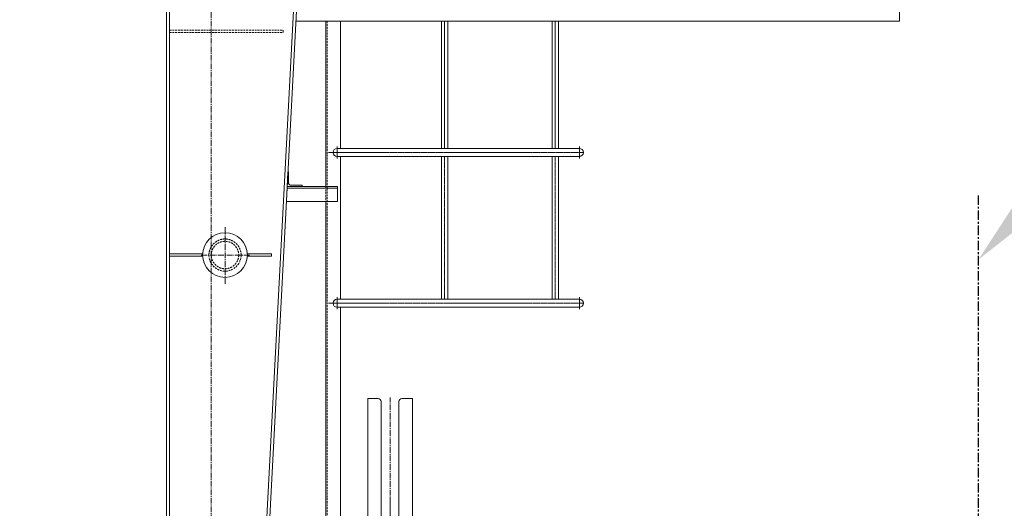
# Model space of a CAD drawing. Header units: millimetres. Extents: x 452087 to 582075, y 10891 to 81641.
# Tile 299 of 311: x 561588 to 564893, y 58484 to 60122. Entities that reach past the tile are written whole.
import ezdxf
from ezdxf import colors
from ezdxf.entities.mleader import LeaderData, LeaderLine
from ezdxf.math import Vec2, Vec3

# ---------------------------------------------------------------- set-up
doc = ezdxf.new("R2010")
doc.units = ezdxf.units.MM
for name, pattern in [('CENTER2', [28.575, 19.05, -3.175, 3.175, -3.175]), ('HIDDEN', [9.525, 6.35, -3.175]), ('осевая', [50.8, 31.75, -6.35, 6.35, -6.35])]:
    doc.linetypes.add(name, pattern=pattern)
doc.layers.get('Defpoints').update_dxf_attribs({"color": 8})
for name, color, linetype in [('Con', 6, 'Continuous'), ('Hatch', 2, 'Continuous'), ('Hide', 2, 'HIDDEN'), ('ГТО-2_Выноски', 7, 'Continuous'), ('ОЗиМ Оси', 4, 'CENTER2'), ('ОЗИМ_Выноски', 2, 'Continuous')]:
    doc.layers.add(name, color=color, linetype=linetype)
for name, color, linetype, lineweight in [('DIM', 7, 'Continuous', 25), ('ГТО-2_Оси_025', 6, 'осевая', 25), ('ОЗиМ Металл тонкий', 221, 'Continuous', 15)]:
    doc.layers.add(name, color=color, linetype=linetype, lineweight=lineweight)
doc.styles.add('MOSOBL (isocpeur)', font='isocpeur.ttf')

# ---------------------------------------------------------------- blocks, each defined once
blk = doc.blocks.new('Кран козловой 2')
at = {"layer": 'Con', "color": 7, "lineweight": 0}
blk.add_line((445624.3, 236281.7), (445624.3, 236287.7), dxfattribs=at)
at = {"layer": 'Defpoints', "color": 7, "linetype": 'ByBlock', "lineweight": 0}
blk.add_point((445669.3, 236297.7), dxfattribs=at)
at = {"layer": 'DIM', "color": 7, "lineweight": 0}
for p, q in [((445236, 237525.7), (445236, 237533.7)), ((445378.3, 237549.7), (445378.3, 237008.9)), ((445196.8, 236775.7), (445196.8, 236783.7))]:
    blk.add_line(p, q, dxfattribs=at)
at = {"layer": 'Hatch', "color": 7, "lineweight": 0}
for p, q in [((444854.3, 236783.7), (444965.5, 236783.7)), ((444854.3, 236775.7), (444965.4, 236775.7)), ((445115.2, 236783.7), (445197.2, 236783.7)), ((445115.2, 236775.7), (445196.8, 236775.7))]:
    blk.add_line(p, q, dxfattribs=at)
at = {"layer": 'Hide', "color": 7, "lineweight": 0}
for p, q in [((444854.3, 237533.7), (445236, 237533.7)), ((445383.3, 237563.7), (445383.3, 235952.7)), ((444854.3, 237525.7), (445236, 237525.7)), ((445378.3, 237008.9), (445378.3, 236958.9)), ((445383.3, 235952.7), (445383.3, 234303.7))]:
    blk.add_line(p, q, dxfattribs=at)
for radius in [54, 46]:
    blk.add_circle((445040.3, 236779.4), radius, dxfattribs=at)
at = {"layer": 'ОЗиМ Металл тонкий', "lineweight": 0}
for p, q in [((445394.3, 239983.7), (445184.5, 235964.2)), ((444844.3, 239533.7), (444844.3, 236456.8)), ((444854.3, 239533.7), (444854.3, 235942.4)), ((445380.9, 239533.5), (445194.5, 235965.1)), ((447304.3, 237563.7), (447304.3, 237803.7)), ((447304.3, 237563.7), (445278, 237563.7)), ((445378.3, 237563.7), (445378.3, 237224.5)), ((445428.3, 237563.7), (445428.3, 237136.8)), ((445766.7, 237563.7), (445766.7, 237136.8)), ((445788, 237563.7), (445788, 237136.8)), ((446138.6, 237563.7), (446138.6, 237136.8)), ((446159.9, 237563.7), (446159.9, 237136.8)), ((445378.3, 237224.5), (445378.3, 237008.9)), ((445416.7, 237136.8), (446230.1, 237136.8)), ((445428.3, 237143.4), (445428.3, 237136.8)), ((445416.7, 237110), (446230.1, 237110)), ((445428.3, 237110), (445428.3, 236631.3)), ((445766.7, 237110), (445766.7, 236631.3)), ((445788, 237110), (445788, 236631.3)), ((446138.6, 237110), (446138.6, 236631.3)), ((446159.9, 237110), (446159.9, 236631.3)), ((445251.7, 237058.9), (445246.4, 236959.1)), ((445252.2, 237058.9), (445251.7, 237058.9)), ((445254, 237057.1), (445254, 237019.4)), ((445418.3, 237003.9), (445248.8, 237003.9)), ((445418.3, 237008.9), (445249, 237008.9)), ((445299, 237008.9), (445249, 237008.9)), ((445259.5, 237013.9), (445297.2, 237013.9)), ((445299, 237012.1), (445299, 237008.9)), ((445418.3, 237008.9), (445418.3, 236958.9)), ((445418.3, 236958.9), (445246.4, 236958.9)), ((445378.3, 236958.9), (445378.3, 236188)), ((445378.3, 236958.9), (445378.3, 235957.4)), ((445416.7, 236631.3), (446230.1, 236631.3)), ((445416.7, 236604.5), (446230.1, 236604.5)), ((445428.3, 236604.5), (445428.3, 235939.5)), ((445428.3, 236604.5), (445428.3, 236597.9)), ((445428.3, 236604.5), (445428.3, 236597.9)), ((445698.3, 236604.5), (446132.3, 236604.5)), ((444844.3, 236456.8), (444844.3, 235953)), ((444854.3, 236456.8), (444854.3, 236453.3)), ((445519.3, 236297.7), (445519.3, 236281.7)), ((445519.3, 236297.7), (445554.3, 236297.7)), ((445519.3, 236281.7), (445519.3, 235087.7)), ((445564.3, 236287.7), (445564.3, 236281.7)), ((445564.3, 236281.7), (445564.3, 235507.7)), ((445624.3, 236281.7), (445624.3, 235507.7)), ((445634.3, 236297.7), (445669.3, 236297.7)), ((445669.3, 236297.7), (445669.3, 236281.7)), ((445669.3, 236281.7), (445669.3, 235369.7)), ((444844.3, 235953), (444844.3, 235634.7)), ((445184.5, 235964.2), (445167.3, 235634.7)), ((445194.5, 235965.1), (445177.3, 235634.7)), ((445378.3, 235957.4), (445378.3, 235758.9)), ((445378.3, 235949.8), (445378.3, 235758.9)), ((444854.3, 235942.4), (444854.3, 235634.7)), ((445428.3, 235939.5), (445428.3, 234303.7))]:
    blk.add_line(p, q, dxfattribs=at)
blk.add_circle((445040.3, 236779.4), 75, dxfattribs=at)
for centre, radius, start, end in [((445416.7, 237123.4), 13.4, 90, 270), ((446230.1, 237123.4), 13.4, 270, 90), ((445252.2, 237057.1), 1.8, 0, 90), ((445259.5, 237019.4), 5.5, 180, 270), ((445297.2, 237012.1), 1.8, 0, 90), ((445416.7, 236617.9), 13.4, 90, 270), ((446230.1, 236617.9), 13.4, 270, 90), ((445554.3, 236287.7), 10, 0, 90), ((445634.3, 236287.7), 10, 90, 180)]:
    blk.add_arc(centre, radius, start, end, dxfattribs=at)
at = {"layer": 'ОЗиМ Оси', "color": 7, "lineweight": 0}
for p, q in [((444994.3, 242908.5), (444994.3, 234190.3)), ((445040.3, 236682.9), (445040.3, 236876.5)), ((445122.4, 236779.4), (444958.2, 236779.4)), ((445594.3, 234630.2), (445594.3, 236302.1)), ((445594.3, 233798.1), (445594.3, 235966.8)), ((445594.3, 233797.7), (445594.3, 235966.3))]:
    blk.add_line(p, q, dxfattribs=at)
at = {"layer": 'ОЗиМ Оси', "color": 7, "lineweight": 0, "ltscale": 0.3}
for p, q in [((445777.4, 237563.7), (445777.4, 237136.8)), ((446149.2, 237563.7), (446149.2, 237136.8)), ((445388.3, 237123.4), (446243.5, 237123.4)), ((445777.4, 237110), (445777.4, 236631.3)), ((446149.2, 237110), (446149.2, 236631.3)), ((445388.3, 236617.9), (446243.5, 236617.9))]:
    blk.add_line(p, q, dxfattribs=at)
at = {"layer": 'ОЗиМ Оси', "color": 7, "linetype": 'Continuous', "lineweight": 0}
for p, q in [((445416.7, 237143.4), (445416.7, 237103.4)), ((446230.1, 237143.4), (446230.1, 237103.4)), ((445416.7, 236637.9), (445416.7, 236597.9)), ((446230.1, 236637.9), (446230.1, 236597.9))]:
    blk.add_line(p, q, dxfattribs=at)

msp = doc.modelspace()

# ---------------------------------------------------------------- linework, layer by layer
at = {"layer": 'ГТО-2_Оси_025'}
msp.add_line((564806, 59533.1, 0), (564806, 51172.1, 0), dxfattribs=at)

# ---------------------------------------------------------------- block references
at = {"layer": 'ОЗИМ_Выноски'}
msp.add_blockref('Кран козловой 2', (117236.7, -177446.4, 0), dxfattribs=at)

# ---------------------------------------------------------------- leaders
at = {"layer": 'ГТО-2_Выноски'}
ml = msp.add_multileader_mtext('Standard', dxfattribs=at)
ml.set_content('{\\C2;Ось автодорожного переезда}', color=256, style='MOSOBL (isocpeur)')
ml.set_leader_properties(color=7, lineweight=25)
ml.build(insert=Vec2(0, 0))
ml.multileader.update_dxf_attribs({"has_dogleg": 0, "text_left_attachment_type": 6, "text_right_attachment_type": 6, "dogleg_length": 0, "arrow_head_size": 300})
ctx = ml.context
ctx.base_point, ctx.char_height, ctx.arrow_head_size, ctx.landing_gap_size, ctx.plane_origin = Vec3(565971.7, 60591.7), 300, 300, 0, Vec3(573211.4, 58455.7)
ctx.left_attachment, ctx.right_attachment = 6, 6
notes = []
notes.append((ctx, [(1, (1, 1, 0), (565971.7, 60591.7), (1, 0), 0, [(0, [(564806.3, 59317.5)], 0, [])])]))
ctx.mtext.insert, ctx.mtext.flow_direction = Vec3(565971.7, 60981.7), 5
for ctx, leaders in notes:
    for number, flags, end, landing, length, lines in leaders:
        leader = LeaderData()
        leader.index, (leader.has_last_leader_line, leader.has_dogleg_vector, leader.attachment_direction) = number, flags
        leader.last_leader_point, leader.dogleg_vector, leader.dogleg_length = Vec3(end), Vec3(landing), length
        for number, points, colour, breaks in lines:
            line = LeaderLine()
            line.index, line.vertices, line.color, line.breaks = number, Vec3.list(points), colors.encode_raw_color(colour), breaks
            leader.lines.append(line)
        ctx.leaders.append(leader)

doc.saveas('drawing.dxf')
